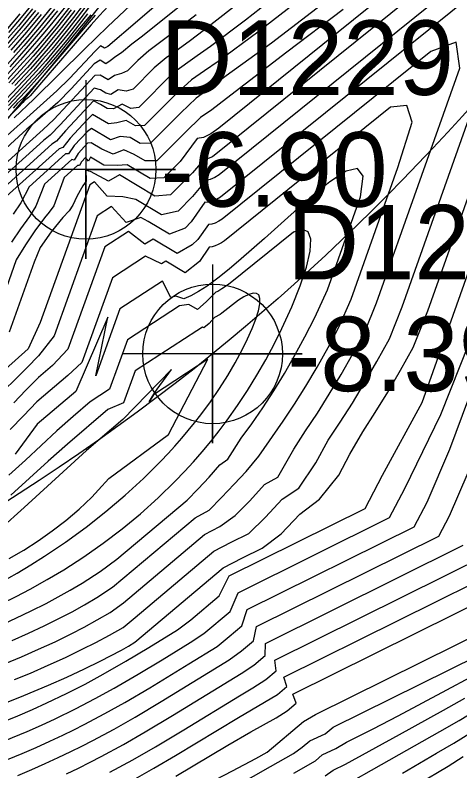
# Model space of a CAD drawing. Extents: x 2356077 to 2359823, y 225951 to 227822.
# Drawn here: x 2357663.74 to 2357678.66, y 226806.78 to 226832.16 of the extents above; entities that cross this region are included whole.
import ezdxf

# ---------------------------------------------------------------- set-up
doc = ezdxf.new("R2010")
doc.units = 0
for name, color, linetype in [('DTM Contours Major', 7, 'Continuous'), ('DTM Contours Minor', 7, 'Continuous'), ('Exist DTM Breakline', 7, 'Continuous'), ('Exist DTM Breakline Underwater', 7, 'Continuous'), ('Exist DTM Drainline', 7, 'Continuous'), ('Exist DTM Drainline Cogo Elevation', 7, 'Continuous'), ('Exist DTM Drainline Cogo Number', 7, 'Continuous'), ('Exist DTM Drainline Cogo Point CELL', 7, 'Continuous'), ('Exist DTM Regular Point Underwater CELL', 7, 'Continuous'), ('Exist DTM Regular Point Underwater Cogo Elevation', 7, 'Continuous'), ('Exist DTM Regular Point Underwater Cogo Number', 7, 'Continuous')]:
    doc.layers.add(name, color=color, linetype=linetype)

msp = doc.modelspace()

# ---------------------------------------------------------------- linework, layer by layer
at = {"layer": 'DTM Contours Major'}
for points in [[(2357680.412, 226834.705), (2357670.587, 226826.796), (2357670.435, 226826.706), (2357670.283, 226826.638), (2357670.135, 226826.607), (2357669.695, 226826.061), (2357669.208, 226825.569), (2357668.649, 226825.454), (2357667.788, 226825.969), (2357667.356, 226826.053), (2357666.823, 226826.074), (2357666.4, 226826.563), (2357666.242, 226826.461)], [(2357663.502, 226809.103), (2357664.033, 226809.314), (2357664.859, 226809.66), (2357665.472, 226809.932), (2357666.062, 226810.207), (2357666.591, 226810.467), (2357667.306, 226810.838), (2357667.546, 226810.968), (2357667.761, 226811.103), (2357670.72, 226813.595), (2357671.371, 226813.932), (2357672.029, 226814.258), (2357672.664, 226814.745), (2357673.291, 226815.406), (2357673.954, 226815.903), (2357674.604, 226816.71), (2357674.972, 226817.415), (2357675.406, 226818.165), (2357675.822, 226818.813), (2357676.243, 226819.502), (2357676.669, 226820.231), (2357677.098, 226821.001), (2357677.588, 226822.232), (2357681.647, 226833.687)], [(2357668.955, 226832.917), (2357667.846, 226831.956), (2357666.851, 226831.106), (2357666.74, 226831.041), (2357666.601, 226831.124), (2357666.42, 226830.95), (2357665.567, 226830.03), (2357665.139, 226829.612), (2357662.569, 226827.309)], [(2357673.36, 226832.732), (2357671.888, 226831.584), (2357670.548, 226830.598), (2357670.094, 226830.281), (2357669.66, 226829.986), (2357669.15, 226829.528), (2357668.085, 226828.452), (2357667.776, 226828.435), (2357667.466, 226828.62), (2357667.147, 226828.535), (2357666.873, 226828.503), (2357666.335, 226828.824), (2357666.156, 226828.645), (2357665.584, 226828.027), (2357665.336, 226827.712), (2357665.212, 226827.67), (2357663.323, 226825.963)], [(2357664.458, 226832.715), (2357663.992, 226832.138), (2357663.514, 226831.569)], [(2357665.202, 226832.732), (2357664.712, 226832.116), (2357664.205, 226831.507), (2357663.679, 226830.902)], [(2357666.164, 226832.2), (2357665.76, 226831.68), (2357665.472, 226831.318), (2357665.171, 226830.953), (2357664.857, 226830.583), (2357664.529, 226830.209), (2357664.024, 226829.653), (2357663.52, 226829.119)], [(2357665.619, 226832.327), (2357665.166, 226831.753), (2357664.897, 226831.424), (2357664.622, 226831.099), (2357664.341, 226830.775), (2357664.054, 226830.452), (2357663.533, 226829.887)], [(2357666.242, 226826.461), (2357664.58, 226821.839), (2357664.175, 226820.953), (2357663.419, 226820.272), (2357662.655, 226819.601), (2357661.883, 226818.941), (2357660.942, 226818.162), (2357659.973, 226817.384), (2357659.166, 226816.753), (2357658.319, 226816.105), (2357657.421, 226815.433), (2357654.119, 226813.012), (2357653.715, 226812.676), (2357653.371, 226812.36), (2357652.682, 226811.862), (2357652.437, 226811.583), (2357652.24, 226811.325), (2357647.854, 226807.315), (2357647.753, 226806.801), (2357647.939, 226806.465)], [(2357663.297, 226812.402), (2357663.776, 226812.64), (2357664.245, 226812.886), (2357664.816, 226813.204), (2357665.373, 226813.537), (2357666.044, 226813.97), (2357666.696, 226814.427), (2357667.33, 226814.91), (2357667.944, 226815.418), (2357668.539, 226815.953), (2357669.114, 226816.513), (2357669.42, 226816.832), (2357669.721, 226817.159), (2357670.015, 226817.495), (2357670.303, 226817.841), (2357670.584, 226818.197), (2357670.858, 226818.563), (2357671.201, 226819.05), (2357671.532, 226819.551), (2357671.848, 226820.064), (2357672.148, 226820.585), (2357672.431, 226821.109), (2357672.694, 226821.635), (2357673.029, 226822.366), (2357673.308, 226823.062), (2357673.516, 226823.692), (2357673.639, 226824.226), (2357673.662, 226824.633), (2357673.57, 226824.884), (2357673.383, 226824.959), (2357673.079, 226824.867), (2357670.901, 226823.114), (2357670.681, 226822.962), (2357670.542, 226822.881), (2357670.473, 226822.85), (2357670.155, 226822.525), (2357669.856, 226822.274), (2357669.569, 226822.446), (2357669.259, 226822.395), (2357667.509, 226821.256)], [(2357667.509, 226821.256), (2357666.91, 226819.593), (2357666.261, 226819.175), (2357665.683, 226818.682), (2357665.134, 226818.197), (2357664.617, 226817.708), (2357664.083, 226817.214), (2357663.532, 226816.716)], [(2357665.459, 226806.682), (2357665.865, 226806.879), (2357666.252, 226807.074), (2357666.631, 226807.271), (2357667.374, 226807.673), (2357668.104, 226808.09), (2357669.022, 226808.638), (2357671.322, 226810.048), (2357671.751, 226810.338), (2357672.125, 226810.653), (2357672.143, 226811.064), (2357678.778, 226814.356)], [(2357669.95, 226805.593), (2357672.308, 226806.936), (2357673.083, 226807.368), (2357673.375, 226807.581), (2357673.633, 226807.797), (2357674.145, 226808.029), (2357674.417, 226808.251), (2357679.272, 226810.66)], [(2357677.254, 226806.333), (2357678.267, 226806.946), (2357678.775, 226807.263)]]:
    msp.add_lwpolyline(points, dxfattribs=at)
at = {"layer": 'DTM Contours Minor'}
for points in [[(2357684.133, 226839.276), (2357670.576, 226828.361), (2357670.305, 226828.173), (2357670.063, 226828.047), (2357669.849, 226828.01), (2357669.276, 226827.245), (2357668.733, 226826.696), (2357668.27, 226826.665), (2357667.496, 226827.128), (2357667.158, 226827.105), (2357666.716, 226827.122), (2357666.272, 226827.387), (2357666.206, 226827.254), (2357666.105, 226827.377), (2357665.969, 226827.231), (2357665.894, 226827.105), (2357665.835, 226827.106), (2357665.39, 226826.704), (2357665.041, 226825.752), (2357664.877, 226825.54), (2357664.725, 226825.354), (2357664.404, 226824.919), (2357664.089, 226824.443), (2357663.778, 226823.938), (2357663.042, 226821.893)], [(2357681.756, 226836.574), (2357670.359, 226827.399), (2357670.218, 226827.341), (2357670.079, 226827.32), (2357669.688, 226826.858), (2357668.958, 226826.12), (2357668.432, 226826.076), (2357667.241, 226826.788), (2357666.877, 226826.583), (2357666.265, 226826.9), (2357666.21, 226826.911), (2357666.16, 226826.936), (2357666.114, 226826.983), (2357666.118, 226826.58), (2357666.016, 226826.429), (2357665.92, 226826.272), (2357665.81, 226826.065), (2357665.678, 226825.777), (2357665.554, 226825.586), (2357665.344, 226825.362), (2357664.953, 226824.88), (2357664.583, 226824.352), (2357664.379, 226823.864), (2357663.535, 226821.516)], [(2357676.305, 226815.287), (2357676.814, 226816.259), (2357678.03, 226818.744), (2357679.302, 226821.962), (2357684.138, 226835.61)], [(2357675.481, 226815.597), (2357676.066, 226816.715), (2357677.401, 226819.151), (2357683.16, 226835.403)], [(2357677.13, 226814.976), (2357677.562, 226815.804), (2357678.328, 226817.585), (2357679.388, 226820.436), (2357680.446, 226823.338), (2357682.48, 226828.973), (2357683.42, 226831.55), (2357684.283, 226833.861)], [(2357672.754, 226833.009), (2357671.469, 226831.991), (2357670.296, 226831.106), (2357669.852, 226830.786), (2357669.015, 226830.195), (2357667.89, 226829.058), (2357667.618, 226829.021), (2357667.328, 226829.17), (2357667.045, 226829.009), (2357666.826, 226829.023), (2357666.602, 226829.157), (2357666.366, 226829.275), (2357665.43, 226828.265), (2357665.131, 226827.921), (2357664.969, 226827.826), (2357662.751, 226825.823)], [(2357669.564, 226832.703), (2357668.757, 226832.045), (2357668.013, 226831.454), (2357667.659, 226831.178), (2357667.312, 226830.885), (2357667.122, 226830.765), (2357666.932, 226830.619), (2357666.784, 226830.523), (2357666.591, 226830.638), (2357666.395, 226830.519), (2357665.619, 226829.681), (2357665.171, 226829.22), (2357664.486, 226828.633), (2357664.137, 226828.325), (2357663.586, 226827.827), (2357663.028, 226827.31), (2357662.47, 226826.781), (2357661.917, 226826.244), (2357661.374, 226825.706), (2357659.91, 226824.564), (2357659.669, 226823.893)], [(2357667.794, 226832.665), (2357666.848, 226831.769), (2357666.066, 226831.009), (2357664.364, 226829.337), (2357663.711, 226828.705)], [(2357679.046, 226832.818), (2357670.63, 226826.044), (2357670.498, 226825.965), (2357670.366, 226825.904), (2357670.235, 226825.869), (2357670.108, 226825.875), (2357669.65, 226825.213), (2357669.442, 226825.002), (2357668.916, 226824.803), (2357668.2, 226825.231), (2357667.952, 226825.364), (2357667.467, 226825.198), (2357666.972, 226825.73), (2357666.496, 226825.42)], [(2357677.954, 226814.666), (2357678.31, 226815.348), (2357678.944, 226816.798), (2357679.789, 226819.119), (2357681.478, 226823.827), (2357682.308, 226826.128), (2357683.122, 226828.339), (2357683.912, 226830.415), (2357684.378, 226831.595), (2357684.833, 226832.713)], [(2357671.07, 226832.422), (2357670.053, 226831.631), (2357669.619, 226831.307), (2357669.206, 226831.004), (2357668.811, 226830.723), (2357668.407, 226830.384), (2357667.699, 226829.669), (2357667.461, 226829.607), (2357667.2, 226829.651), (2357666.948, 226829.491), (2357666.783, 226829.54), (2357666.599, 226829.65), (2357666.391, 226829.706), (2357665.251, 226828.476), (2357664.913, 226828.123), (2357664.689, 226827.948), (2357662.2, 226825.701)], [(2357666.86, 226832.453), (2357666.575, 226832.144), (2357666.294, 226831.833), (2357665.684, 226831.124), (2357664.629, 226829.889), (2357664.245, 226829.449), (2357664.19, 226829.392), (2357664.045, 226829.282), (2357664.002, 226829.225), (2357663.848, 226829.067), (2357662.983, 226828.212)], [(2357666.116, 226832.456), (2357665.823, 226832.071), (2357665.546, 226831.717), (2357665.26, 226831.365), (2357664.967, 226831.013), (2357664.663, 226830.661), (2357664.35, 226830.308), (2357663.834, 226829.745), (2357663.234, 226829.116)], [(2357664.326, 226832.368), (2357663.847, 226831.787), (2357663.353, 226831.212)], [(2357666.199, 226832.404), (2357665.942, 226832.062), (2357665.663, 226831.705), (2357665.375, 226831.346), (2357665.076, 226830.987), (2357664.766, 226830.625), (2357664.445, 226830.26), (2357663.933, 226829.7), (2357663.377, 226829.114)], [(2357665.469, 226832.501), (2357665, 226831.913), (2357664.738, 226831.595), (2357664.47, 226831.279), (2357663.917, 226830.65), (2357663.381, 226830.065)], [(2357665.57, 226832.431), (2357665.112, 226831.853), (2357664.847, 226831.531), (2357664.576, 226831.211), (2357664.298, 226830.891), (2357664.013, 226830.571), (2357663.481, 226829.995)], [(2357674.016, 226832.504), (2357672.342, 226831.216), (2357670.821, 226830.119), (2357670.265, 226829.689), (2357669.815, 226829.365), (2357669.299, 226828.875), (2357668.287, 226827.853), (2357667.936, 226827.847), (2357667.603, 226828.047), (2357667.261, 226828.075), (2357666.937, 226827.973), (2357666.307, 226828.35), (2357666.164, 226828.249), (2357665.723, 226827.773), (2357665.532, 226827.499), (2357665.433, 226827.494), (2357664.21, 226826.389), (2357663.926, 226825.849), (2357663.677, 226825.472)], [(2357666.019, 226832.498), (2357665.695, 226832.075), (2357665.421, 226831.727), (2357665.14, 226831.383), (2357664.852, 226831.04), (2357664.556, 226830.698), (2357664.252, 226830.355), (2357663.733, 226829.791)], [(2357669.811, 226832.165), (2357668.986, 226831.524), (2357668.23, 226830.959), (2357667.86, 226830.635), (2357667.513, 226830.284), (2357667.304, 226830.192), (2357667.077, 226830.133), (2357666.861, 226829.985), (2357666.598, 226830.143), (2357666.411, 226830.132), (2357665.038, 226828.651), (2357664.682, 226828.314), (2357663.869, 226827.59), (2357662.868, 226826.679)], [(2357663.897, 226832.199), (2357663.426, 226831.639)], [(2357664.424, 226832.308), (2357663.94, 226831.723), (2357663.439, 226831.142)], [(2357665.058, 226832.358), (2357664.553, 226831.739), (2357664.029, 226831.126), (2357663.482, 226830.513)], [(2357666.274, 226832.169), (2357666.216, 226832.086), (2357665.836, 226831.641), (2357665.214, 226830.88), (2357664.902, 226830.509), (2357664.573, 226830.129), (2357664.086, 226829.587), (2357663.498, 226828.96)], [(2357664.52, 226832.245), (2357664.028, 226831.652), (2357663.519, 226831.063)], [(2357665.157, 226832.295), (2357664.644, 226831.667), (2357664.112, 226831.045), (2357663.556, 226830.424)], [(2357664.616, 226832.181), (2357664.117, 226831.58), (2357663.599, 226830.983)], [(2357674.751, 226832.344), (2357672.857, 226830.906), (2357670.836, 226829.357), (2357670.339, 226828.97), (2357669.959, 226828.715), (2357669.462, 226828.237), (2357668.497, 226827.261), (2357668.099, 226827.258), (2357667.735, 226827.476), (2357667.39, 226827.635), (2357667.032, 226827.487), (2357666.652, 226827.652), (2357666.286, 226827.871), (2357666.17, 226827.851), (2357665.851, 226827.508), (2357665.719, 226827.29), (2357665.64, 226827.306), (2357664.724, 226826.478), (2357664.43, 226825.745), (2357664.222, 226825.395), (2357663.921, 226824.981), (2357663.62, 226824.537)], [(2357665.739, 226832.306), (2357665.292, 226831.738), (2357665.017, 226831.402), (2357664.735, 226831.068), (2357664.447, 226830.735), (2357664.151, 226830.402), (2357663.631, 226829.838)], [(2357666.422, 226832.158), (2357664.574, 226829.994), (2357664.204, 226829.568), (2357664.005, 226829.362), (2357663.823, 226829.194), (2357663.668, 226829.036)], [(2357663.713, 226809.848), (2357664.25, 226810.069), (2357664.852, 226810.329), (2357665.429, 226810.593), (2357665.989, 226810.865), (2357666.448, 226811.099), (2357666.904, 226811.343), (2357667.361, 226811.6), (2357667.763, 226811.93), (2357670.407, 226814.156), (2357670.987, 226814.46), (2357671.587, 226814.757), (2357672.137, 226815.299), (2357672.695, 226815.903), (2357673.254, 226816.275), (2357673.835, 226817.126), (2357674.239, 226817.882), (2357674.646, 226818.485), (2357675.055, 226819.127), (2357675.467, 226819.809), (2357675.882, 226820.529), (2357676.298, 226821.287), (2357676.729, 226822.36), (2357680.153, 226832.023)], [(2357663.381, 226810.381), (2357663.951, 226810.616), (2357664.527, 226810.866), (2357665.08, 226811.121), (2357665.618, 226811.385), (2357666.057, 226811.612), (2357666.492, 226811.85), (2357666.927, 226812.1), (2357667.379, 226812.431), (2357670.094, 226814.718), (2357670.609, 226814.991), (2357671.128, 226815.352), (2357671.613, 226815.855), (2357672.103, 226816.402), (2357672.553, 226816.646), (2357673.088, 226817.585), (2357673.488, 226818.205), (2357673.884, 226818.797), (2357674.281, 226819.425), (2357674.677, 226820.089), (2357675.074, 226820.787), (2357675.469, 226821.519), (2357675.87, 226822.491), (2357678.662, 226830.37), (2357678.538, 226831.245), (2357677.686, 226830.937), (2357670.688, 226825.303), (2357670.571, 226825.233), (2357670.455, 226825.175), (2357670.341, 226825.135), (2357670.228, 226825.121), (2357669.866, 226824.627), (2357669.679, 226824.439), (2357669.181, 226824.153), (2357668.376, 226824.634), (2357668.086, 226824.463), (2357667.544, 226824.896), (2357666.749, 226824.379)], [(2357663.639, 226811.165), (2357664.187, 226811.406), (2357664.716, 226811.653), (2357665.23, 226811.908), (2357665.65, 226812.129), (2357666.064, 226812.36), (2357666.476, 226812.601), (2357667.012, 226812.947), (2357669.783, 226815.281), (2357670.246, 226815.531), (2357670.668, 226815.958), (2357671.091, 226816.413), (2357671.493, 226816.839), (2357671.921, 226817.354), (2357672.738, 226818.52), (2357673.118, 226819.094), (2357673.496, 226819.698), (2357673.87, 226820.332), (2357674.24, 226820.993), (2357674.605, 226821.682), (2357675.011, 226822.619), (2357676.58, 226827.045), (2357677.066, 226828.567), (2357676.882, 226829.125), (2357676.334, 226829.061), (2357670.764, 226824.577), (2357670.66, 226824.511), (2357670.557, 226824.453), (2357670.455, 226824.407), (2357670.355, 226824.376), (2357670.256, 226824.368), (2357669.927, 226823.886), (2357669.445, 226823.503), (2357668.797, 226823.891), (2357668.653, 226823.805), (2357668.116, 226824.062), (2357667.002, 226823.338)], [(2357663.231, 226811.668), (2357663.764, 226811.908), (2357664.279, 226812.154), (2357664.78, 226812.407), (2357665.188, 226812.626), (2357665.588, 226812.852), (2357665.983, 226813.088), (2357666.59, 226813.476), (2357667.157, 226813.895), (2357669.51, 226815.876), (2357669.881, 226816.249), (2357670.247, 226816.644), (2357670.61, 226817.059), (2357670.874, 226817.251), (2357671.327, 226817.952), (2357671.68, 226818.434), (2357672.051, 226818.973), (2357672.417, 226819.539), (2357672.775, 226820.127), (2357673.125, 226820.735), (2357673.465, 226821.36), (2357673.793, 226822), (2357674.219, 226822.937), (2357675.325, 226826.057), (2357675.421, 226826.751), (2357675.226, 226827.005), (2357674.846, 226826.911), (2357674.301, 226826.561), (2357673.634, 226826.023), (2357672.887, 226825.366), (2357672.104, 226824.659), (2357671.327, 226823.97), (2357670.925, 226823.63), (2357670.541, 226823.324), (2357670.357, 226823.186), (2357670.178, 226823.06), (2357669.898, 226822.879), (2357669.637, 226822.736), (2357669.396, 226822.635), (2357669.136, 226822.724), (2357668.961, 226822.675), (2357668.688, 226823.229), (2357667.255, 226822.297)], [(2357666.496, 226825.42), (2357665.046, 226821.39), (2357664.524, 226820.721), (2357664.141, 226820.327), (2357663.753, 226819.937), (2357663.36, 226819.553)], [(2357666.749, 226824.379), (2357665.512, 226820.94), (2357664.997, 226820.392), (2357664.522, 226819.987), (2357664.103, 226819.564), (2357663.691, 226819.138)], [(2357667.002, 226823.338), (2357665.978, 226820.491), (2357665.503, 226820.059), (2357664.463, 226819.171), (2357664.023, 226818.699), (2357663.576, 226818.239)], [(2357663.247, 226813.113), (2357663.807, 226813.427), (2357664.268, 226813.701), (2357664.724, 226813.987), (2357665.431, 226814.462), (2357666.12, 226814.963), (2357666.787, 226815.489), (2357667.431, 226816.035), (2357668.046, 226816.599), (2357668.629, 226817.179), (2357668.869, 226817.434), (2357669.103, 226817.69), (2357669.33, 226817.948), (2357669.55, 226818.209), (2357669.763, 226818.471), (2357669.968, 226818.736), (2357670.293, 226819.178), (2357670.595, 226819.619), (2357670.872, 226820.056), (2357671.123, 226820.482), (2357671.347, 226820.894), (2357671.54, 226821.286), (2357671.693, 226821.633), (2357671.815, 226821.95), (2357671.901, 226822.23), (2357671.949, 226822.464), (2357671.954, 226822.645), (2357671.914, 226822.764), (2357671.838, 226822.815), (2357671.727, 226822.817), (2357671.586, 226822.776), (2357671.419, 226822.698), (2357671.231, 226822.59), (2357670.671, 226822.149), (2357670.615, 226822.107), (2357670.433, 226822), (2357670.249, 226821.808), (2357670.073, 226821.653), (2357670.03, 226821.679), (2357669.831, 226821.561), (2357667.762, 226820.215)], [(2357667.255, 226822.297), (2357666.444, 226820.042), (2357666.851, 226822.01), (2357665.774, 226819.525), (2357664.481, 226818.422), (2357663.736, 226817.414)], [(2357670.207, 226820.6), (2357668.38, 226819.411), (2357668.238, 226819.168), (2357668.302, 226819.286), (2357668.391, 226819.429), (2357668.503, 226819.598), (2357668.802, 226820.012), (2357668.988, 226820.258), (2357667.357, 226818.58), (2357666.139, 226817.541), (2357664.045, 226815.63), (2357663.247, 226814.915)], [(2357663.535, 226813.913), (2357664.026, 226814.199), (2357664.51, 226814.508), (2357664.983, 226814.84), (2357665.442, 226815.195), (2357665.886, 226815.574), (2357666.31, 226815.977), (2357666.541, 226816.216), (2357666.886, 226816.599), (2357668.888, 226818.079), (2357670.207, 226820.6)], [(2357667.762, 226820.215), (2357667.376, 226819.143), (2357666.848, 226818.911), (2357665.494, 226817.756), (2357664.852, 226817.182), (2357664.224, 226816.611), (2357663.591, 226816.045)], [(2357657.514, 226806.535), (2357658.375, 226806.882), (2357659.028, 226807.01), (2357659.677, 226807.158), (2357660.353, 226807.369), (2357661.005, 226807.582), (2357661.634, 226807.796), (2357662.213, 226808.003), (2357662.771, 226808.211), (2357663.308, 226808.422), (2357663.825, 226808.634), (2357664.324, 226808.849), (2357664.805, 226809.066), (2357665.458, 226809.378), (2357666.086, 226809.699), (2357666.698, 226810.03), (2357667.457, 226810.464), (2357668.224, 226810.923), (2357669.187, 226811.52), (2357669.639, 226811.859), (2357670.588, 226812.658), (2357670.918, 226813.333), (2357675.481, 226815.597)], [(2357660.192, 226806.645), (2357660.831, 226806.851), (2357661.453, 226807.066), (2357662.052, 226807.281), (2357662.603, 226807.487), (2357663.135, 226807.694), (2357663.647, 226807.901), (2357664.141, 226808.11), (2357664.619, 226808.321), (2357665.08, 226808.534), (2357665.764, 226808.868), (2357666.423, 226809.211), (2357667.066, 226809.565), (2357667.865, 226810.027), (2357668.674, 226810.515), (2357669.611, 226811.09), (2357670.07, 226811.397), (2357670.951, 226812.14), (2357671.224, 226812.765), (2357676.305, 226815.287)], [(2357662.451, 226806.753), (2357662.977, 226806.958), (2357663.484, 226807.163), (2357663.973, 226807.367), (2357664.445, 226807.573), (2357664.902, 226807.779), (2357665.344, 226807.987), (2357665.705, 226808.163), (2357666.057, 226808.342), (2357666.746, 226808.706), (2357667.42, 226809.083), (2357668.261, 226809.577), (2357669.573, 226810.38), (2357670.517, 226810.96), (2357670.923, 226811.29), (2357671.348, 226811.649), (2357671.53, 226812.198), (2357677.13, 226814.976)], [(2357663.828, 226806.629), (2357664.294, 226806.829), (2357664.744, 226807.03), (2357665.181, 226807.231), (2357665.604, 226807.434), (2357665.978, 226807.619), (2357666.344, 226807.806), (2357667.06, 226808.19), (2357667.763, 226808.587), (2357668.642, 226809.109), (2357670.922, 226810.509), (2357671.339, 226810.816), (2357671.738, 226811.152), (2357671.836, 226811.631), (2357677.954, 226814.666)], [(2357666.919, 226806.737), (2357667.688, 226807.158), (2357668.446, 226807.594), (2357669.402, 226808.167), (2357671.264, 226809.304), (2357671.719, 226809.577), (2357672.156, 226809.854), (2357672.503, 226810.147), (2357672.449, 226810.497), (2357679.602, 226814.046)], [(2357667.61, 226806.427), (2357668.398, 226806.875), (2357669.119, 226807.299), (2357671.237, 226808.576), (2357672.11, 226809.09), (2357672.54, 226809.352), (2357672.86, 226809.622), (2357672.755, 226809.929), (2357680.426, 226813.735)], [(2357669.129, 226806.609), (2357670.88, 226807.647), (2357671.653, 226808.093), (2357672.07, 226808.327), (2357672.5, 226808.563), (2357672.866, 226808.802), (2357673.166, 226809.055), (2357673.061, 226809.362), (2357681.25, 226813.425)], [(2357669.098, 226805.775), (2357671.03, 226806.79), (2357671.819, 226807.196), (2357672.198, 226807.414), (2357673.416, 226808.44), (2357673.818, 226808.673), (2357679.712, 226811.598)], [(2357673.089, 226806.709), (2357673.814, 226807.125), (2357674.043, 226807.318), (2357674.499, 226807.54), (2357674.86, 226807.752), (2357675.755, 226808.196), (2357676.593, 226808.631), (2357678.231, 226809.503), (2357679.016, 226809.934)], [(2357674.144, 226806.621), (2357674.416, 226806.807), (2357674.822, 226807.011), (2357676.636, 226808.011), (2357678.11, 226808.819), (2357678.827, 226809.221)], [(2357674.77, 226806.277), (2357676.028, 226806.996), (2357677.989, 226808.103), (2357678.636, 226808.476), (2357679.269, 226808.851)], [(2357676.736, 226806.711), (2357677.882, 226807.378), (2357678.456, 226807.719), (2357679.025, 226808.065)]]:
    msp.add_lwpolyline(points, dxfattribs=at)
at = {"layer": 'Exist DTM Breakline'}
for points in [[(2357560.647, 226784.157), (2357579.194, 226813.797), (2357610.316, 226806.105), (2357665.993, 226838.755), (2357684.212, 226874.582), (2357696.408, 226900.16)], [(2357603.707, 226758.395), (2357634.69, 226779.787), (2357686.009, 226803.72), (2357722.082, 226854.21), (2357734.02, 226881.496)]]:
    msp.add_spline(points, degree=3, dxfattribs=at)
at = {"layer": 'Exist DTM Breakline Underwater'}
for points in [[(2357599.673, 226759.537), (2357632.912, 226785.572), (2357686.254, 226809.636), (2357716.995, 226856.561), (2357730.688, 226885.555)], [(2357556.564, 226758.637), (2357564.307, 226781.559), (2357585.412, 226809.405), (2357614.858, 226803.405), (2357668.761, 226835.297), (2357689.369, 226869.515)]]:
    msp.add_spline(points, degree=3, dxfattribs=at)
at = {"layer": 'Exist DTM Drainline'}
msp.add_spline([(2357699.586, 226858.192), (2357670.366, 226820.782), (2357623.327, 226796.892), (2357587.218, 226772.268), (2357568.803, 226744.252), (2357555.19, 226717.62), (2357555.017, 226695.126), (2357553.473, 226672.759), (2357563.697, 226642.736), (2357576.526, 226627.993), (2357663.798, 226499.169), (2357732.721, 226415.647), (2357803.211, 226342.215), (2357874.586, 226264.309)], degree=3, dxfattribs=at)
at = {"layer": 'Exist DTM Drainline Cogo Point CELL'}
msp.add_lwpolyline([(2357670.366, 226823.782), (2357670.366, 226817.782), (2357670.366, 226820.782), (2357673.366, 226820.782), (2357667.366, 226820.782)], dxfattribs=at)
msp.add_circle((2357670.366, 226820.782), 2.344, dxfattribs=at)
at = {"layer": 'Exist DTM Regular Point Underwater CELL'}
msp.add_lwpolyline([(2357666.117, 226829.976), (2357666.117, 226823.976), (2357666.117, 226826.976), (2357669.117, 226826.976), (2357663.117, 226826.976)], dxfattribs=at)
msp.add_circle((2357666.117, 226826.976), 2.344, dxfattribs=at)

# ---------------------------------------------------------------- texts
at = {"layer": 'Exist DTM Drainline Cogo Elevation'}
msp.add_text('-8.39', height=2.5, dxfattribs=at).set_placement((2357672.866, 226819.532))
at = {"layer": 'Exist DTM Drainline Cogo Number'}
msp.add_text('D1228', height=2.5, dxfattribs=at).set_placement((2357672.866, 226823.282))
at = {"layer": 'Exist DTM Regular Point Underwater Cogo Elevation'}
msp.add_text('-6.90', height=2.5, dxfattribs=at).set_placement((2357668.617, 226825.726))
at = {"layer": 'Exist DTM Regular Point Underwater Cogo Number'}
msp.add_text('D1229', height=2.5, dxfattribs=at).set_placement((2357668.617, 226829.476))

doc.saveas('drawing.dxf')
